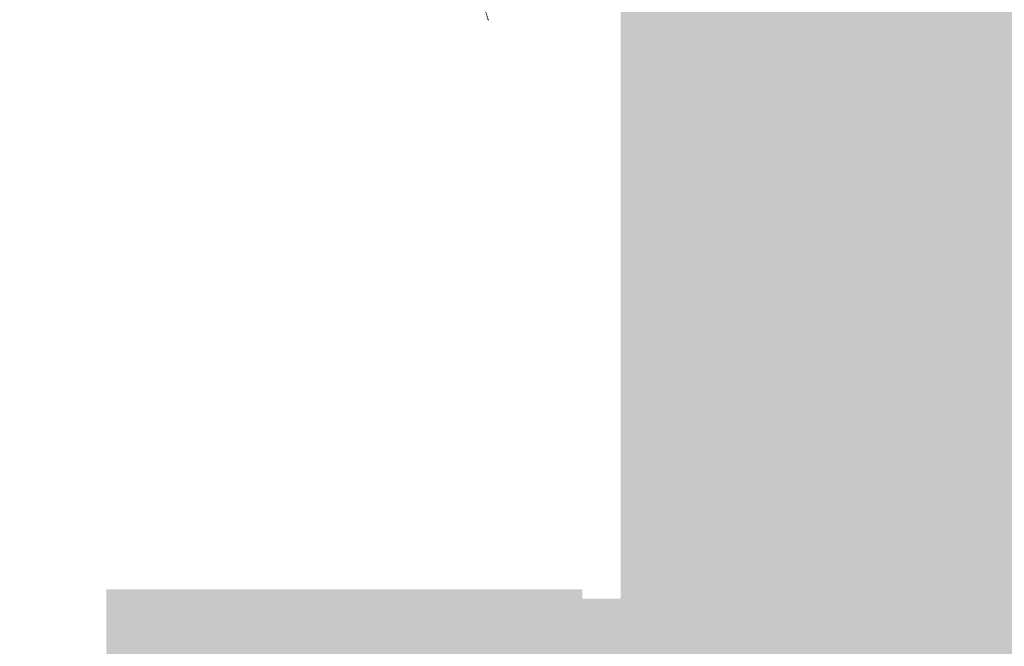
# Model space of a CAD drawing. Header units: millimetres. Extents: x 918404 to 1362154, y 4120617 to 4364104.
# Tile 470 of 649: x 1204904 to 1212826, y 4232513 to 4237554. Entities that reach past the tile are written whole.
import ezdxf

# ---------------------------------------------------------------- set-up
doc = ezdxf.new("R2010")
doc.units = ezdxf.units.MM
doc.header["$MEASUREMENT"] = 0
doc.linetypes.add('Д_ТРОТ_ТРУБА', pattern=[1.5, 0.75, -0.75])
doc.layers.add('0_Ном._пера__255', color=255, linetype='Continuous', lineweight=18)
doc.layers.add('0_Ном._пера__7', color=7, linetype='Continuous', lineweight=18)

msp = doc.modelspace()

# ---------------------------------------------------------------- hatches: boundary and pattern name
at = {"layer": '0_Ном._пера__255', "linetype": 'Continuous'}
h = msp.add_hatch(color=256, dxfattribs=at)
h.paths.add_polyline_path([(1178033.9, 4257928.4), (1178033.9, 4225432.6), (1225210.4, 4225432.6), (1225210.4, 4257928.4)])
h.paths.add_polyline_path([(1185393.5, 4250722.4), (1185393.5, 4254656.7), (1197507.8, 4254656.7), (1197507.8, 4253559.8), (1203190.9, 4253559.8), (1203190.9, 4254677.4), (1209738.3, 4254677.4), (1209738.3, 4252724.9), (1209738.3, 4232896), (1209430.1, 4232896), (1209430.1, 4232970.8), (1205601.4, 4232970.8), (1205601.4, 4228259.4), (1185393.5, 4228259.4)], flags=0)

# ---------------------------------------------------------------- linework, layer by layer
at = {"layer": '0_Ном._пера__7', "linetype": 'Д_ТРОТ_ТРУБА', "flags": 128}
msp.add_lwpolyline([(1182330.5, 4230768.3), (1186338.9, 4232812.5), (1190183.6, 4234761.4), (1190368, 4234353.7), (1197463.4, 4237804.2), (1197637.1, 4237446.6), (1201081.2, 4239104.2), (1200828, 4239625.6), (1207140.4, 4242797), (1208675, 4237545.8)], dxfattribs=at)

doc.saveas('drawing.dxf')
